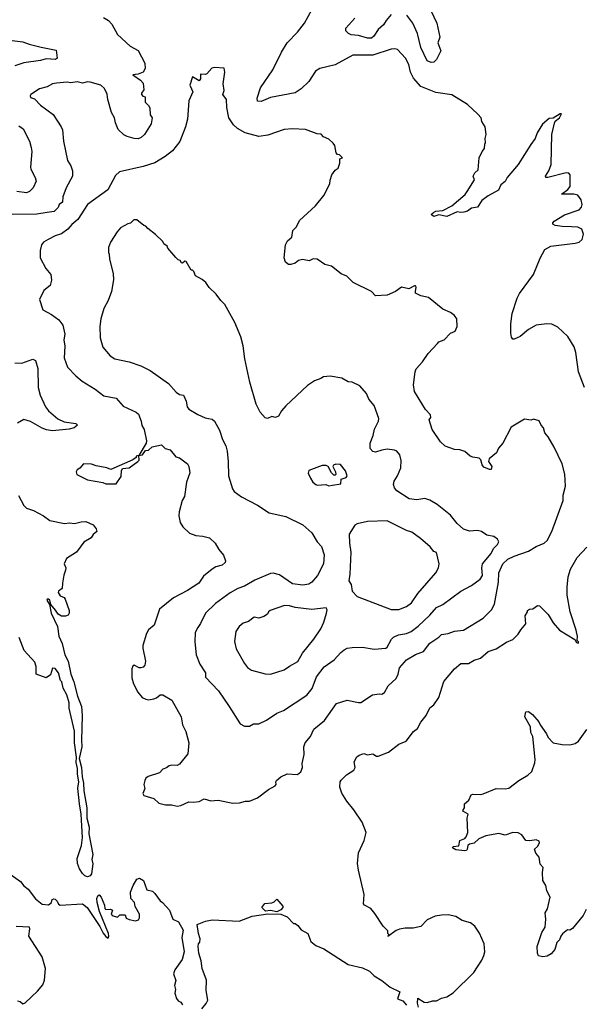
# Model space of a CAD drawing. Extents: x 1603745 to 1745082, y 385868 to 533966.
# Tile 296 of 646: x 1699692 to 1704046, y 405020 to 412611. Entities that reach past the tile are written whole.
import ezdxf

# ---------------------------------------------------------------- set-up
doc = ezdxf.new("R2010")
doc.units = 0

msp = doc.modelspace()

# ---------------------------------------------------------------- linework, layer by layer
at = {"layer": '0CON20XD'}
for points in [[(1702005, 412234.4), (1701972.9, 412215), (1701921.2, 412135), (1701861.1, 412078.9), (1701815, 412046.4), (1701625, 412011.5), (1701555, 411978.9), (1701525, 411983.3), (1701524.3, 412005), (1701548.1, 412085), (1701643.5, 412225), (1701709.7, 412360.3), (1701755, 412432.2), (1701833.3, 412515), (1701887.2, 412582.8), (1701943.8, 412686.2)], [(1702841.4, 412725), (1702907.5, 412585), (1702931.4, 412475), (1702916.9, 412433.1), (1702938.8, 412371.2), (1702906.7, 412305), (1702885, 412282.5), (1702865, 412280), (1702835, 412292.5), (1702785, 412396.2), (1702758.2, 412505), (1702722.7, 412582.7), (1702676.5, 412646.5)], [(1700338.7, 412628.7), (1700376.2, 412605), (1700401.2, 412575), (1700445.8, 412495.8), (1700545, 412406.2), (1700605, 412373.8), (1700655.7, 412275), (1700660, 412235), (1700645, 412206.7), (1700605, 412190), (1700563.3, 412185), (1700622.5, 412145), (1700645, 412122.5), (1700649.3, 412070.7), (1700630, 412045), (1700630, 412035), (1700641.7, 412021.7), (1700660, 412015), (1700660, 411975), (1700685, 411950), (1700695, 411930), (1700698.3, 411878.3), (1700713, 411853), (1700705, 411807.5), (1700653.8, 411725), (1700628.7, 411701.3), (1700605, 411692.5), (1700575, 411694.2), (1700521.2, 411711.2), (1700494.2, 411724.2), (1700450, 411765), (1700430, 411815), (1700423.3, 411855), (1700398.8, 411895), (1700371.2, 411995), (1700367, 412037), (1700345, 412080), (1700317, 412107), (1700235, 412130), (1700215, 412131.1), (1700175, 412120.8), (1700135, 412132.2), (1700085, 412124.4), (1700057.9, 412127.9), (1699975, 412121.4), (1699945, 412115.7), (1699905, 412094.2), (1699845, 412076.7), (1699777.5, 412035), (1699772.5, 412025), (1699775, 412010), (1699805, 412000), (1699852.1, 411952.1), (1699950.9, 411880.9), (1700012.9, 411785), (1700022.1, 411762.1), (1700028.9, 411675), (1700060.6, 411525), (1700085.6, 411485), (1700098.9, 411445), (1700098.1, 411405), (1700049.1, 411315), (1700024.6, 411245), (1700021.5, 411205), (1699996, 411185), (1699988.3, 411161.7), (1699957.1, 411132.9), (1699905, 411124.6), (1699825, 411112.1), (1699635, 411107.8)], [(1702555, 412651.4), (1702518.8, 412605), (1702497.6, 412572.4), (1702455.3, 412534.7), (1702422.2, 412485), (1702405, 412469.4), (1702375, 412467.8), (1702305, 412488.1), (1702247.5, 412495), (1702226.7, 412505), (1702206.7, 412525), (1702206.2, 412545), (1702275, 412622.9)], [(1699635, 412451.5), (1699715, 412441.1), (1699765, 412421.9), (1699858.4, 412398.4), (1699973.8, 412375), (1699980, 412315), (1699967.5, 412305), (1699895, 412309.1), (1699852.5, 412295), (1699725, 412276.9), (1699655, 412256.1)], [(1704048, 409775), (1704000.8, 409895), (1703981.2, 410045), (1703967.7, 410087.7), (1703918.8, 410168.8), (1703840.5, 410240.5), (1703795, 410263.8), (1703756.4, 410266.4), (1703674.1, 410255.9), (1703615, 410223.3), (1703550.5, 410169.5), (1703505, 410147.5), (1703495, 410147.5), (1703485, 410162.5), (1703479.2, 410195), (1703479.2, 410265), (1703489.4, 410345), (1703527.5, 410465), (1703545, 410500), (1703654, 410645), (1703705, 410773.3), (1703740.9, 410839.1), (1703786.7, 410865), (1703975, 410887.9), (1704005, 410895.3), (1704029.4, 410915), (1704038.2, 410958.2), (1704026.9, 410995), (1703995, 411010.3), (1703946.1, 411013.9), (1703875, 411015.8), (1703820, 411025), (1703802.5, 411035), (1703802.5, 411045), (1703813.6, 411056.4), (1703892.5, 411105), (1704005, 411144.5), (1704024.5, 411165), (1704027.9, 411185), (1704020.9, 411220.9), (1703995, 411258.1), (1703965, 411265.6), (1703870, 411265), (1703918.3, 411301.7), (1703936.2, 411325), (1703936.7, 411415), (1703926.9, 411426.9), (1703905, 411430), (1703763.9, 411393.9), (1703750, 411395), (1703747.5, 411405), (1703772, 411445), (1703790, 411495), (1703796, 411725), (1703815.8, 411814.2), (1703822, 411828), (1703853.3, 411855), (1703870, 411885), (1703860, 411885), (1703805, 411852.5), (1703775, 411850), (1703723.6, 411806.4), (1703681.7, 411738.3), (1703666.2, 411695), (1703632.4, 411647.6), (1703535.6, 411494.4), (1703451.4, 411395), (1703435.8, 411364.2), (1703402, 411338), (1703384.3, 411295.7), (1703305, 411252), (1703255, 411216), (1703221.2, 411165), (1703175, 411157.8), (1703145, 411135.8), (1703116.2, 411126.2), (1703093.8, 411123.8), (1703065, 411130), (1702985, 411094.2), (1702925, 411106.2), (1702885, 411092.5), (1702867.5, 411105), (1702870, 411115), (1702882.5, 411125), (1702900, 411135), (1702955, 411140), (1703025, 411176), (1703125.7, 411264.3), (1703141.2, 411285), (1703198.8, 411375), (1703187.5, 411405), (1703200.7, 411429.3), (1703226.4, 411453.6), (1703235.8, 411545), (1703258, 411595), (1703275, 411617.5), (1703279.2, 411650.8), (1703284, 411665), (1703281.2, 411695), (1703290, 411725), (1703280, 411785), (1703256.4, 411826.4), (1703250, 411855), (1703225, 411883.3), (1703145, 411955.8), (1703025, 412031.9), (1702899.5, 412049.5), (1702784.8, 412094.8), (1702729.2, 412159.2), (1702706.5, 412205), (1702693.1, 412265), (1702666.9, 412315), (1702605, 412380), (1702585, 412385.8), (1702555, 412382.5), (1702415, 412337.8), (1702261.9, 412338.1), (1702125, 412262.9), (1702005, 412234.4)], [(1700905, 406547.5), (1700935, 406553.3), (1700995, 406580), (1701033, 406577), (1701076.4, 406583.6), (1701115, 406602.5), (1701165, 406588.8), (1701223, 406593), (1701335, 406570), (1701387.7, 406572.3), (1701433.9, 406586.1), (1701465, 406586.2), (1701525, 406611.2), (1701610, 406675), (1701662.5, 406705), (1701670, 406715), (1701667.5, 406735), (1701672.5, 406745), (1701706.4, 406773.6), (1701755, 406797.5), (1701835, 406791.2), (1701858.8, 406811.2), (1701872, 406845), (1701868.8, 406875), (1701885.8, 406945), (1701882, 407005), (1701892, 407035), (1701933.3, 407085), (1701958.9, 407141.1), (1702041.8, 407208.2), (1702135, 407338.8), (1702215.9, 407364.1), (1702305, 407345.8), (1702322.7, 407347.3), (1702413.5, 407406.5), (1702465, 407414.2), (1702485, 407412), (1702505, 407424), (1702532, 407475), (1702595, 407532.5), (1702611.1, 407565), (1702621.1, 407615), (1702673.5, 407676.5), (1702745, 407717.5), (1702805, 407739.4), (1702855.7, 407805), (1702925, 407850.6), (1702945, 407871.4), (1702995, 407878.6), (1703045, 407895.6), (1703115, 407903.1), (1703264.6, 407995.4), (1703329.1, 408060.9), (1703351.9, 408105), (1703382.9, 408275), (1703386.1, 408345), (1703418.5, 408415), (1703455, 408452.3), (1703504.1, 408475.9), (1703614.3, 408514.3), (1703675, 408549.5), (1703735, 408574.2), (1703758, 408595), (1703795.5, 408664.5), (1703882, 408905), (1703882.5, 408945), (1703900, 409015), (1703895.9, 409105.9), (1703875.9, 409185.9), (1703814, 409315), (1703765.8, 409395.8), (1703740, 409425), (1703730, 409465), (1703713.8, 409483.8), (1703697.7, 409517.7), (1703655, 409530), (1703635, 409523.3), (1703585, 409530), (1703480.7, 409469.3), (1703416.7, 409345), (1703383.9, 409306.1), (1703368.3, 409271.7), (1703312.5, 409225), (1703307.5, 409205), (1703332.5, 409165), (1703326.4, 409143.6), (1703315, 409142.5), (1703271.7, 409161.7), (1703258.3, 409178.3), (1703247, 409217), (1703235, 409230), (1703185, 409237.5), (1703166.4, 409246.4), (1703125, 409282.5), (1703085, 409293.3), (1703045, 409296), (1702972.3, 409322.3), (1702936.2, 409355), (1702872.4, 409452.4), (1702850, 409525), (1702861.2, 409545), (1702859.2, 409565), (1702822, 409605), (1702736.9, 409745), (1702728.1, 409795), (1702741.1, 409895), (1702750.2, 409919.8), (1702797.4, 409972.6), (1702841.7, 410038.3), (1702913.8, 410115), (1702925, 410126.2), (1702965, 410143.8), (1703015, 410193.8), (1703050.3, 410209.7), (1703064.1, 410245.9), (1703062.5, 410305), (1703045, 410330.8), (1703015, 410353.8), (1702955, 410380), (1702845, 410470), (1702785, 410482.5), (1702743.6, 410503.6), (1702743.6, 410516.4), (1702748.3, 410548.3), (1702745, 410560), (1702735, 410560), (1702693.6, 410536.4), (1702635, 410547.5), (1702590, 410515), (1702525, 410487.5), (1702435, 410482.5), (1702405, 410516.2), (1702263.4, 410583.4), (1702215, 410633.8), (1702171.7, 410651.7), (1702095, 410711.2), (1702045, 410723.3), (1701985, 410763.3), (1701955, 410767.5), (1701925, 410752.5), (1701873, 410763), (1701842.5, 410755), (1701815, 410734), (1701783, 410723), (1701765, 410722.5), (1701741.7, 410741.7), (1701730, 410775), (1701741.4, 410875), (1701758, 410905), (1701790, 410935), (1701797.5, 410985), (1701826.1, 411013.9), (1701848.3, 411061.7), (1701972.5, 411175), (1702037.5, 411255), (1702082.5, 411345), (1702086.2, 411373.8), (1702100, 411415), (1702125, 411450), (1702146.7, 411465), (1702160, 411505), (1702161.7, 411538.3), (1702180, 411545), (1702158.3, 411568.3), (1702141.7, 411571.7), (1702133, 411583), (1702121.7, 411641.7), (1702109.3, 411659.3), (1702075, 411690), (1702035, 411707.5), (1702017, 411727), (1701985, 411730), (1701895, 411763.3), (1701795, 411768.8), (1701730, 411765), (1701605, 411721.4), (1701535, 411710), (1701429.6, 411739.6), (1701371.9, 411771.9), (1701339.3, 411799.3), (1701305.5, 411855), (1701288.9, 411935), (1701285.7, 411995), (1701258, 412035), (1701268.8, 412065), (1701261.2, 412115), (1701273.3, 412205), (1701268.3, 412238.3), (1701195, 412242.5), (1701173.9, 412236.1), (1701135, 412192.5), (1701125, 412187.5), (1701085, 412190), (1701086.1, 412153.9), (1701075, 412140), (1701025, 412170), (1701003.3, 412105), (1701017.9, 412077.9), (1701025.8, 412054.2), (1700996.7, 411985), (1700985.9, 411844.1), (1700970, 411785), (1700927.4, 411672.6), (1700869.8, 411600.2), (1700814.6, 411555.4), (1700735, 411508.1), (1700645, 411479.5), (1700461.2, 411438.8), (1700430.3, 411409.7), (1700372.1, 411297.9), (1700213.7, 411186.3), (1700139.1, 411070.9), (1700095, 411032), (1700064.2, 410995), (1700015, 410958.9), (1699965, 410944.3), (1699912.7, 410917.3), (1699876.7, 410895), (1699861.2, 410875), (1699849.3, 410830.7), (1699848.8, 410775), (1699892.7, 410692.7), (1699933.3, 410645), (1699937.7, 410602.3), (1699927.3, 410562.7), (1699877.7, 410522.3), (1699843.8, 410453.8), (1699870, 410375), (1699937.8, 410337.8), (1699995, 410296), (1700023.8, 410255), (1700040.5, 410185), (1700033.5, 410143.5), (1700039.4, 410095), (1700035.8, 410005), (1700061.7, 409931.7), (1700124.6, 409864.6), (1700174.5, 409824.5), (1700275, 409762.5), (1700341.3, 409711.3), (1700435, 409693.8), (1700490.3, 409630.3), (1700590, 409585), (1700608.3, 409568.3), (1700628, 409515), (1700635, 409482.5), (1700651.2, 409451.2), (1700668.8, 409365), (1700667.5, 409345), (1700610, 409250), (1700590, 409245), (1700590, 409235), (1700563.6, 409216.4), (1700395, 409143.3), (1700365, 409156.7), (1700280.7, 409170.7), (1700245, 409183.3), (1700185, 409186.2), (1700156.4, 409153.6), (1700135, 409140), (1700127.5, 409125), (1700132.5, 409105), (1700215, 409063.8), (1700333, 409043), (1700355, 409033.3), (1700435, 409033.3), (1700475, 409090), (1700477, 409133), (1700485, 409150), (1700535, 409156.7), (1700602.5, 409205), (1700612.5, 409215), (1700610, 409250), (1700640, 409255), (1700661.7, 409288.3), (1700685, 409292.5), (1700713.6, 409316.4), (1700785, 409332.5), (1700812.5, 409305), (1700851.2, 409295), (1700895, 409240), (1700925, 409232.5), (1700986.1, 409186.1), (1700996.2, 409165), (1701003.9, 409116.1), (1700978, 409045), (1700963.3, 408935), (1700944, 408905), (1700922.3, 408817.7), (1700918.8, 408785), (1700928.8, 408735), (1700950, 408700), (1701002.3, 408652.3), (1701050, 408635), (1701105, 408630), (1701155, 408616.7), (1701200, 408575), (1701226.7, 408525), (1701263.6, 408483.6), (1701278.3, 408438.3), (1701276.7, 408425), (1701253.3, 408405), (1701205, 408391.4), (1701175, 408374.2), (1701110.2, 408319.8), (1701072.4, 408267.6), (1700985, 408210.8), (1700877, 408153), (1700770, 408065), (1700727.9, 407942.1), (1700685, 407906.2), (1700670.9, 407879.1), (1700641.2, 407785), (1700641.2, 407765), (1700661.2, 407665), (1700656, 407635), (1700645, 407620), (1700625, 407613.1), (1700613.5, 407613.5), (1700575, 407633.8), (1700565, 407626.2), (1700557.8, 407605), (1700555.8, 407535.8), (1700570.5, 407490.5), (1700603.8, 407425), (1700636.1, 407386.1), (1700665, 407371.2), (1700685, 407366.7), (1700725.7, 407374.3), (1700747, 407383), (1700774.1, 407405.9), (1700795, 407406.7), (1700863.9, 407363.9), (1700936.2, 407235), (1700946.2, 407175), (1700972.3, 407122.3), (1700996, 407035), (1700989.1, 406950.9), (1700925, 406871.2), (1700905, 406861.2), (1700865, 406864), (1700845, 406857.5), (1700825, 406842), (1700795, 406832.5), (1700770, 406805), (1700683, 406777), (1700665, 406763.3), (1700656.2, 406745), (1700648.8, 406715), (1700656.1, 406683.9), (1700642.5, 406645), (1700650, 406630), (1700725, 406607.5), (1700765, 406570), (1700817, 406557), (1700863, 406557), (1700905, 406547.5)], [(1699685, 411793.5), (1699719.6, 411769.6), (1699768.5, 411675), (1699781.5, 411625), (1699785.6, 411595), (1699774, 411475), (1699778.8, 411458.8), (1699812, 411395), (1699818, 411365), (1699795.5, 411314.5), (1699768.8, 411285), (1699745, 411276.5), (1699670, 411285)], [(1701425, 407163.3), (1701465, 407163.8), (1701495, 407181.2), (1701535, 407182), (1701595, 407210), (1701675, 407264.2), (1701725, 407285.8), (1701905, 407402.5), (1701948.2, 407455), (1701980.6, 407545), (1702038.9, 407621.1), (1702116, 407675), (1702167.9, 407732.1), (1702195, 407752), (1702217.5, 407765), (1702255, 407771.4), (1702335, 407772.5), (1702425, 407758.6), (1702515, 407766), (1702525, 407774.2), (1702558.6, 407835), (1702575, 407850.6), (1702612.9, 407867.1), (1702675, 407878.8), (1702710.8, 407895), (1702764.7, 407935.3), (1702855, 408020.9), (1702905, 408078.1), (1702955, 408101.5), (1703094, 408205), (1703175, 408248.1), (1703243.5, 408296.5), (1703260.4, 408325), (1703255.3, 408385), (1703260.7, 408415), (1703326.9, 408495), (1703345.9, 408534.1), (1703375.6, 408565), (1703385.6, 408585.6), (1703375.5, 408605.5), (1703347, 408627), (1703295, 408637.1), (1703253.7, 408663.7), (1703221.3, 408671.3), (1703161.3, 408668.7), (1703115, 408682.5), (1703066, 408726), (1703015, 408791.9), (1702912.2, 408872.2), (1702855.4, 408905.4), (1702815, 408918.2), (1702755, 408908.8), (1702695, 408915.5), (1702600.7, 408979.3), (1702582.1, 409002.1), (1702573.6, 409026.4), (1702578.3, 409051.7), (1702606.2, 409093.8), (1702630.8, 409155), (1702632.3, 409212.3), (1702622, 409255), (1702598.8, 409285), (1702582.7, 409292.7), (1702525, 409299.2), (1702485, 409292.9), (1702435, 409275.5), (1702415, 409280.6), (1702395, 409304), (1702394.6, 409345), (1702418.5, 409405), (1702426.9, 409455), (1702458.6, 409515), (1702460.8, 409535), (1702426, 409635), (1702383.3, 409685), (1702365, 409730), (1702315, 409786.7), (1702256.4, 409816.4), (1702225, 409817.5), (1702175, 409847.5), (1702085, 409862.5), (1702035, 409857.5), (1702015, 409843.3), (1701965, 409826.7), (1701910.5, 409789.5), (1701745, 409633.3), (1701710, 409595), (1701687.5, 409555), (1701665, 409543.8), (1701635, 409552.5), (1701603, 409537), (1701585, 409541.2), (1701545, 409583.8), (1701515, 409647.5), (1701466, 409815), (1701428.8, 409995), (1701416.1, 410096.1), (1701396.2, 410165), (1701350, 410275), (1701272.5, 410415), (1701242.5, 410445), (1701207.5, 410495), (1701152.5, 410545), (1701127.5, 410585), (1701098.3, 410608.3), (1701047.5, 410635), (1701035, 410670), (1701025, 410680), (1701015, 410680), (1700975, 410747.5), (1700965, 410750), (1700947, 410733), (1700940, 410735), (1700930, 410755), (1700915, 410760), (1700897, 410777), (1700835, 410850), (1700830, 410865), (1700803.6, 410883.6), (1700795, 410900), (1700740, 410955), (1700680.7, 411000.7), (1700665, 411020), (1700650, 411025), (1700595, 411067.5), (1700573, 411067), (1700547, 411043), (1700525, 411037.5), (1700470, 411005), (1700442.5, 410975), (1700392.5, 410895), (1700377.5, 410855), (1700377.5, 410815), (1700383, 410803), (1700383.3, 410765), (1700413.3, 410655), (1700416.4, 410606.4), (1700400, 410515), (1700373.8, 410445), (1700341.2, 410385), (1700317.5, 410305), (1700310.6, 410245), (1700312.7, 410157.3), (1700332, 410085), (1700390.3, 410020.3), (1700425, 409995.8), (1700535, 409972.9), (1700625, 409942.5), (1700698.8, 409905), (1700838.8, 409805), (1700899.5, 409739.5), (1700925, 409722), (1700955, 409716.2), (1700975, 409670), (1700982.2, 409625), (1700995, 409608.6), (1701065, 409566.7), (1701121.7, 409541.7), (1701146.9, 409536.9), (1701175, 409530.8), (1701195, 409516.2), (1701232.9, 409445), (1701255.6, 409375), (1701280.6, 409325), (1701292.9, 409285), (1701300.6, 409205), (1701301.4, 409095), (1701332, 408995), (1701345, 408973.8), (1701401.3, 408931.3), (1701525, 408868.8), (1701615, 408808.8), (1701745, 408780.6), (1701876, 408716), (1701945.4, 408655.4), (1701985.8, 408585), (1702018.9, 408548.9), (1702040.5, 408485), (1702033.3, 408415), (1701989.4, 408325), (1701945, 408274.4), (1701921.9, 408258.1), (1701875, 408250.3), (1701795, 408261.5), (1701695, 408331.5), (1701645.5, 408344.5), (1701625, 408340.9), (1701505, 408288.9), (1701426, 408244), (1701373.8, 408225), (1701315, 408193.1), (1701201.2, 408108.8), (1701124.2, 408035), (1701086.9, 407955), (1701064.3, 407925), (1701045.7, 407885), (1701042.9, 407815), (1701052.5, 407715), (1701081.7, 407641.7), (1701124, 407575), (1701125, 407542.5), (1701225.6, 407435.6), (1701306.3, 407316.3), (1701392.3, 407182.3), (1701425, 407163.3)], [(1699655, 409965.6), (1699707.4, 409962.6), (1699793.9, 409993.9), (1699812.9, 409982.9), (1699832.2, 409922.2), (1699834.5, 409774.5), (1699849.4, 409715), (1699890.8, 409625), (1699915, 409595.8), (1699985, 409534.5), (1700035, 409510.6), (1700125, 409496.7), (1700137.5, 409485), (1700112.5, 409465), (1700072.5, 409455), (1699945, 409440), (1699898.3, 409448.3), (1699865, 409461.4), (1699775, 409512), (1699725, 409528.8), (1699675, 409501.2)], [(1702075, 409017.5), (1702105, 409023.3), (1702168.3, 409031.7), (1702171.7, 409068.3), (1702210, 409080), (1702216.4, 409093.6), (1702205, 409132.5), (1702165, 409182.5), (1702130, 409185), (1702112.5, 409175), (1702107.5, 409165), (1702126.7, 409125), (1702130, 409105), (1702125, 409100), (1702115, 409100), (1702097, 409117), (1702070, 409165), (1702055, 409172.5), (1702025, 409173.3), (1701922.5, 409135), (1701917.5, 409115), (1701933.8, 409075), (1701952.5, 409045), (1701975, 409027.5), (1701985, 409023.3), (1702053, 409027), (1702075, 409017.5)], [(1699682.6, 408942.6), (1699725, 408866), (1699745, 408845.8), (1699797.4, 408827.4), (1699875, 408786.2), (1699925, 408750.8), (1700037.1, 408727.1), (1700075, 408730.5), (1700115, 408725.5), (1700165, 408739.5), (1700200.9, 408740.9), (1700257.5, 408715), (1700282.5, 408685), (1700287.5, 408665), (1700258.3, 408641.7), (1700242.5, 408615), (1700187, 408583), (1700128.8, 408505), (1700053.9, 408456.1), (1700033.8, 408415), (1700047.5, 408385), (1700046.4, 408366.4), (1700031.7, 408328.3), (1700023, 408267), (1700020, 408225), (1699991.2, 408205), (1699987.5, 408195), (1700005, 408168.8), (1700035, 408156.7), (1700043.6, 408143.6), (1700073.8, 408055), (1700073.3, 408035), (1700065, 408020), (1700045, 408012.5), (1700015, 408012.5), (1699987.7, 408027.7), (1699969.1, 408059.1), (1699931.2, 408101.2), (1699923.3, 408135), (1699915, 408143.3), (1699905, 408143.3), (1699900.8, 408135), (1699922.7, 408102.7), (1699935, 408036.2), (1699983.1, 407933.1), (1699995, 407856.7), (1700020.5, 407800.5), (1700041.2, 407715), (1700066.4, 407666.4), (1700086.3, 407563.7), (1700110.3, 407505), (1700138.2, 407395), (1700167.5, 407315), (1700173.9, 407245), (1700168.3, 407055), (1700172.2, 407005), (1700150.9, 406915), (1700168.4, 406845), (1700172.8, 406772.8), (1700185.1, 406724.9), (1700186.4, 406665), (1700208.9, 406535), (1700209.2, 406455), (1700227.7, 406385), (1700224.8, 406335), (1700256.1, 406175), (1700248.1, 406135), (1700256.8, 406103.2), (1700245.7, 406024.3), (1700235, 406009.6), (1700215, 406003.4), (1700195, 406010), (1700175, 406029.2), (1700152.2, 406065), (1700137.7, 406105), (1700135.7, 406144.3), (1700168.9, 406245), (1700176.3, 406305), (1700165.5, 406485.5), (1700152.8, 406565), (1700139.4, 406685), (1700146.8, 406735), (1700137.2, 406795), (1700138.1, 406838.1), (1700126.4, 406885), (1700128.7, 406925), (1700115.5, 407035), (1700115.8, 407125), (1700073, 407303), (1700073.2, 407345), (1700055.3, 407405), (1700025.9, 407455.9), (1700015.8, 407505), (1700005.9, 407515.9), (1699990, 407575), (1699965, 407607.5), (1699945, 407610), (1699930.7, 407559.3), (1699895, 407537.5), (1699820, 407565), (1699820, 407625), (1699807.7, 407657.7), (1699727.7, 407747.7), (1699686.7, 407846.7)], [(1702615, 408062.5), (1702675, 408087.8), (1702711.9, 408115), (1702762.4, 408187.6), (1702901.4, 408345), (1702920.8, 408385), (1702925.9, 408415.9), (1702905, 408502.5), (1702885, 408511.2), (1702857.6, 408547.6), (1702781.7, 408611.7), (1702715, 408660.6), (1702675, 408672.5), (1702525, 408746.2), (1702375, 408742.5), (1702295, 408723.3), (1702277, 408713), (1702233.3, 408645), (1702234.3, 408575), (1702244.4, 408505), (1702237.8, 408335), (1702230, 408285), (1702246.7, 408255), (1702256.7, 408205), (1702294.2, 408164.2), (1702555, 408064.2), (1702615, 408062.5)], [(1702767.7, 404997.7), (1702758.3, 405028.3), (1702762.5, 405067.5), (1702810, 405035), (1702833, 405033), (1702875, 405046.7), (1702905, 405047.5), (1702945, 405067.5), (1702985, 405077.5), (1703035, 405107.5), (1703194.3, 405265.7), (1703255, 405360), (1703272, 405395), (1703278, 405425), (1703273.8, 405485), (1703237.7, 405567.7), (1703201.7, 405621.7), (1703168.3, 405648.3), (1703105, 405666.7), (1703055, 405696.2), (1702995, 405708.8), (1702945, 405708), (1702895, 405698), (1702835, 405670), (1702785, 405620), (1702725, 405606.7), (1702665, 405606.7), (1702620.7, 405599.3), (1702595, 405587.5), (1702531.7, 405541.7), (1702540, 405555), (1702530, 405565), (1702530, 405585), (1702495, 405622.5), (1702430.5, 405720.5), (1702398.8, 405758.8), (1702350, 405785), (1702342, 405795), (1702346.9, 405866.9), (1702303.6, 406053.6), (1702297.8, 406105), (1702303.8, 406186.2), (1702347.6, 406282.4), (1702364, 406345), (1702333.3, 406425), (1702268.8, 406518.8), (1702213.8, 406585), (1702175, 406646.7), (1702161.4, 406695), (1702164.3, 406735), (1702171.7, 406748.3), (1702210.8, 406789.2), (1702267.5, 406825), (1702277.5, 406845), (1702270.7, 406889.3), (1702292.3, 406927.7), (1702309.3, 406940.7), (1702345, 406953.3), (1702375, 406943.3), (1702415, 406950), (1702423.3, 406945), (1702442.7, 406932.7), (1702455, 406932), (1702536.1, 406963.9), (1702614.5, 407025.5), (1702672.9, 407047.1), (1702728.3, 407121.7), (1702760, 407145), (1702784.5, 407195.5), (1702826.2, 407245), (1702853.9, 407306.1), (1702885, 407327.5), (1702924.2, 407385.8), (1702961.7, 407508.3), (1703043.8, 407605), (1703093.4, 407646.6), (1703152.4, 407647.6), (1703195, 407672), (1703245, 407689.2), (1703305, 407740), (1703365, 407761.4), (1703445, 407812.5), (1703495, 407832), (1703536.8, 407873.2), (1703555, 407906.7), (1703595.9, 407954.1), (1703590, 408015), (1703607.5, 408045), (1703607.5, 408055), (1703623.6, 408066.4), (1703647.5, 408067.5), (1703685, 408093.3), (1703700.7, 408090.7), (1703768, 408025), (1703805, 407961.2), (1703855, 407903.8), (1703973, 407833), (1703985, 407810), (1704000, 407805), (1704000, 407815), (1703990, 407825), (1703992.5, 407855), (1703983.8, 407905), (1703935.7, 408045.7), (1703914.3, 408175), (1703913.3, 408235), (1703922.2, 408315), (1703938.1, 408375), (1703991.5, 408465), (1704065, 408543.1)], [(1701625, 407564.2), (1701732.4, 407597.6), (1701772.2, 407627.8), (1701836.7, 407663.3), (1701872.8, 407727.2), (1701960, 407835), (1702014.3, 407915), (1702037.5, 407965), (1702058.6, 408035), (1702061.7, 408061.7), (1702055.7, 408075.7), (1701945, 408063.1), (1701815, 408078.6), (1701773, 408093), (1701734.5, 408095.5), (1701623.3, 408055), (1701610, 408045), (1701601.7, 408028.3), (1701575, 408010), (1701535, 407997.5), (1701500, 408005), (1701455, 407971.2), (1701415, 407958), (1701385, 407931.2), (1701357.5, 407895), (1701347.3, 407817.3), (1701360.2, 407760.2), (1701425, 407646), (1701447.5, 407617.5), (1701480, 407595), (1701585, 407567.1), (1701625, 407564.2)], [(1703146.7, 406243.3), (1703143.3, 406215), (1703136.7, 406205), (1703125, 406202), (1703055, 406210), (1703030, 406225), (1703035, 406237.5), (1703078.3, 406241.7), (1703087, 406283), (1703125, 406297.5), (1703135, 406310), (1703146.7, 406345), (1703141.2, 406455), (1703150, 406485), (1703113.3, 406505), (1703110, 406515), (1703122.5, 406535), (1703122.5, 406565), (1703155, 406592.5), (1703172.5, 406635), (1703185, 406640), (1703245, 406636.7), (1703265, 406641.2), (1703365, 406683.8), (1703435, 406680.8), (1703463.9, 406686.1), (1703540, 406745), (1703611.2, 406785), (1703640, 406815), (1703665, 406882.5), (1703667.9, 406907.9), (1703647.5, 407085), (1703634.3, 407115), (1703629.7, 407159.7), (1703586, 407235), (1703594.4, 407275.6), (1703615, 407278), (1703646.7, 407255), (1703695, 407197.5), (1703703.9, 407173.9), (1703754.1, 407104.1), (1703766.2, 407076.2), (1703806.7, 407036.7), (1703873.9, 407023.9), (1703935, 407020), (1703975, 407030), (1704001.7, 407048.3), (1704065, 407137.5)], [(1704060.7, 405749.3), (1704036.2, 405705), (1703955, 405603.8), (1703935, 405592.5), (1703915, 405593.3), (1703877.9, 405562.1), (1703863.3, 405545), (1703854.3, 405515.7), (1703834.3, 405495), (1703818.1, 405441.9), (1703790.6, 405409.4), (1703759.7, 405390.3), (1703725.7, 405385.7), (1703693.3, 405393.3), (1703683.9, 405413.9), (1703680.8, 405465), (1703717, 405573), (1703742.5, 405615), (1703750, 405675), (1703743.3, 405725), (1703762.5, 405755), (1703783.3, 405845), (1703756.7, 405895), (1703750, 405935), (1703726.7, 405975), (1703722.5, 406035), (1703727.5, 406075), (1703705, 406100), (1703696.2, 406155), (1703672.5, 406185), (1703662.5, 406215), (1703685, 406237.5), (1703698.8, 406265), (1703697.8, 406277.8), (1703675, 406287.9), (1703625, 406279.2), (1703595, 406283.3), (1703565, 406326.2), (1703535, 406342), (1703495, 406344.2), (1703435, 406323.3), (1703385.7, 406335.7), (1703285, 406319.2), (1703233.4, 406296.6), (1703195, 406262.9), (1703160, 406255), (1703146.7, 406243.3)], [(1699625, 406018.8), (1699697.4, 405967.4), (1699725, 405932.5), (1699757.9, 405907.9), (1699815, 405832.5), (1699865, 405792), (1699915, 405787.5), (1699937.5, 405805), (1699941.7, 405828.3), (1699955, 405832.5), (1699965, 405830), (1699980, 405815), (1699990.7, 405790.7), (1700003.9, 405783.9), (1700176, 405795), (1700211.5, 405765), (1700308.7, 405618.7), (1700335, 405568.8), (1700355, 405543.3), (1700375, 405530), (1700380, 405545), (1700375.8, 405565), (1700307.5, 405735), (1700289.2, 405805), (1700288, 405835), (1700294.1, 405855.9), (1700305, 405862.5), (1700320, 405845), (1700346.7, 405785), (1700348.3, 405758.3), (1700355, 405750), (1700393, 405753), (1700407.5, 405745), (1700397.5, 405715), (1700404.2, 405704.2), (1700445, 405692.5), (1700465, 405710), (1700505, 405710), (1700512.5, 405685), (1700535, 405673.8), (1700585, 405663.8), (1700609.2, 405670.8), (1700616.2, 405686.2), (1700616.2, 405715), (1700583, 405773), (1700577.5, 405805), (1700550, 405835), (1700547.5, 405885), (1700566.7, 405935), (1700596.1, 405983.9), (1700615, 405991.2), (1700647.5, 405975), (1700672.5, 405902.5), (1700715, 405891.2), (1700735, 405873.3), (1700775, 405816.7), (1700793.9, 405803.9), (1700846.2, 405745), (1700872.5, 405675), (1700916.4, 405656.4), (1700951.7, 405591.7), (1700941.2, 405535), (1700960, 405425), (1700943.8, 405365), (1700887.5, 405285), (1700877.5, 405255), (1700896.4, 405203.6), (1700886.7, 405165), (1700892.5, 405135), (1700887.5, 405105), (1700900, 405065), (1700915, 405047.5), (1700935, 405036.7), (1700946.7, 405015)], [(1701675, 405732.5), (1701625, 405742.5), (1701588.3, 405738.3), (1701560, 405765), (1701583, 405797), (1701637, 405803), (1701655, 405810), (1701675, 405830), (1701720, 405775), (1701720, 405765), (1701705, 405747.5), (1701675, 405732.5)], [(1701142.5, 405052.5), (1701130, 405125), (1701133, 405207), (1701100, 405295), (1701092.5, 405355), (1701072.5, 405415), (1701067.5, 405465), (1701070, 405485), (1701081.7, 405498.3), (1701082.5, 405525), (1701070, 405565), (1701060, 405635), (1701125, 405661.2), (1701175, 405670), (1701385, 405660), (1701485, 405698), (1701605, 405716.7), (1701705, 405713.8), (1701755, 405693.3), (1701803.6, 405643.6), (1701815, 405642.5), (1701836.4, 405626.4), (1701862.5, 405595), (1701912.5, 405565), (1701937.5, 405505), (1701975, 405472.5), (1702036.1, 405446.1), (1702225, 405327.5), (1702335, 405300), (1702390, 405275), (1702425, 405240), (1702485, 405202.5), (1702547.5, 405152.5), (1702622.5, 405115), (1702605, 405062.5), (1702646.1, 405046.1), (1702673.6, 405013.6)], [(1699675, 405046.7), (1699695, 405042.5), (1699715, 405023.3), (1699735, 405030), (1699829.5, 405120.5), (1699869.7, 405170.3), (1699883.8, 405205), (1699890, 405295), (1699864, 405385), (1699762.5, 405545), (1699771.2, 405601.2), (1699766.7, 405615), (1699665, 405619.2)], [(1701096.4, 404983.6), (1701130, 405025), (1701142.5, 405052.5)]]:
    msp.add_lwpolyline(points, dxfattribs=at)

doc.saveas('drawing.dxf')
